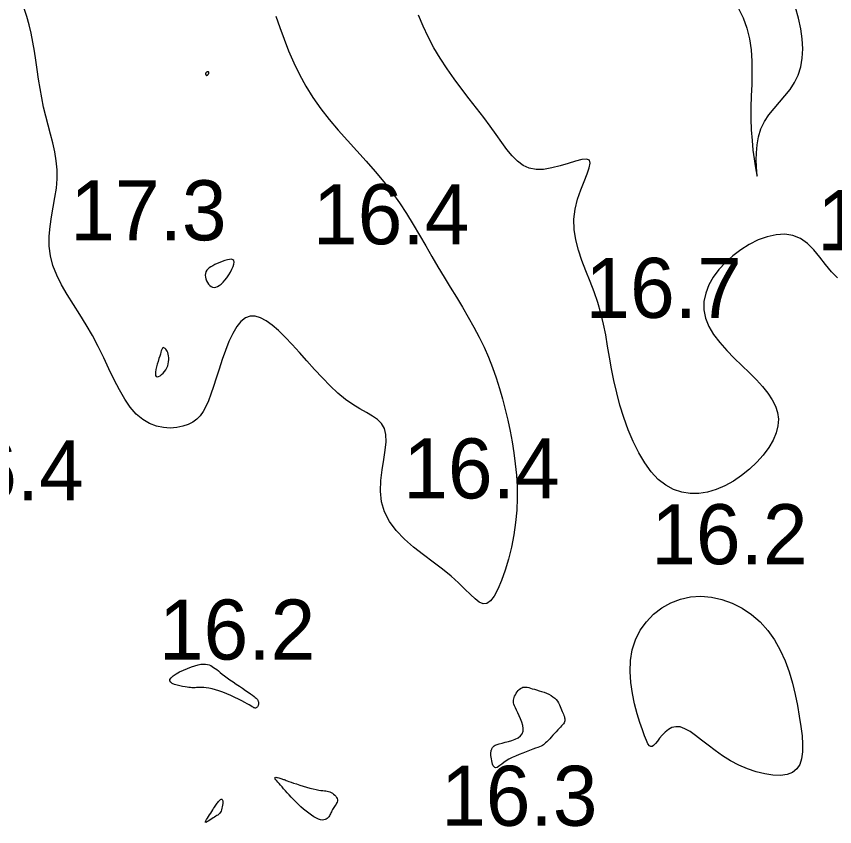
# Model space of a CAD drawing. Extents: x 3040093 to 3056816, y 408076 to 509144.
# Drawn here: x 3046167.1 to 3046235.2, y 434781.5 to 434849 of the extents above; entities that cross this region are included whole.
import ezdxf

# ---------------------------------------------------------------- set-up
doc = ezdxf.new("R2010")
doc.units = 0
doc.layers.add('V-CHAN-CONT-EL17', color=7, linetype='Continuous')
doc.layers.add('V-TOPO-SOUN-0610', color=7, linetype='Continuous')

msp = doc.modelspace()

# ---------------------------------------------------------------- linework, layer by layer
at = {"layer": 'V-CHAN-CONT-EL17'}
for points in [[(3046188.653, 434848.965), (3046188.983, 434848.027), (3046189.338, 434847.064), (3046189.725, 434846.086), (3046190.152, 434845.101), (3046190.625, 434844.119), (3046191.153, 434843.147), (3046191.743, 434842.197), (3046192.398, 434841.273), (3046193.108, 434840.373), (3046193.857, 434839.491), (3046194.63, 434838.624), (3046195.411, 434837.765), (3046196.186, 434836.909), (3046196.938, 434836.05), (3046197.654, 434835.185), (3046198.321, 434834.309), (3046198.944, 434833.423), (3046199.529, 434832.532), (3046200.084, 434831.639), (3046200.616, 434830.746), (3046201.133, 434829.858), (3046201.642, 434828.977), (3046202.15, 434828.108), (3046202.664, 434827.251), (3046203.179, 434826.407), (3046203.69, 434825.57), (3046204.191, 434824.739), (3046204.677, 434823.911), (3046205.143, 434823.083), (3046205.582, 434822.251), (3046205.989, 434821.414), (3046206.361, 434820.568), (3046206.698, 434819.713), (3046207.003, 434818.85), (3046207.279, 434817.979), (3046207.529, 434817.1), (3046207.755, 434816.215), (3046207.96, 434815.323), (3046208.148, 434814.425), (3046208.318, 434813.521), (3046208.467, 434812.609), (3046208.59, 434811.686), (3046208.681, 434810.75), (3046208.735, 434809.799), (3046208.745, 434808.829), (3046208.707, 434807.84), (3046208.614, 434806.828), (3046208.465, 434805.797), (3046208.265, 434804.768), (3046208.023, 434803.773), (3046207.749, 434802.838), (3046207.453, 434801.993), (3046207.142, 434801.267), (3046206.826, 434800.688), (3046206.515, 434800.285), (3046206.214, 434800.078), (3046205.911, 434800.052), (3046205.593, 434800.182), (3046205.243, 434800.445), (3046204.849, 434800.817), (3046204.394, 434801.273), (3046203.865, 434801.79), (3046203.246, 434802.344), (3046202.531, 434802.916), (3046201.749, 434803.505), (3046200.936, 434804.117), (3046200.129, 434804.757), (3046199.365, 434805.43), (3046198.682, 434806.141), (3046198.115, 434806.895), (3046197.701, 434807.697), (3046197.466, 434808.548), (3046197.381, 434809.431), (3046197.408, 434810.323), (3046197.506, 434811.202), (3046197.636, 434812.047), (3046197.76, 434812.835), (3046197.836, 434813.544), (3046197.826, 434814.153), (3046197.699, 434814.648), (3046197.459, 434815.048), (3046197.122, 434815.383), (3046196.7, 434815.68), (3046196.209, 434815.968), (3046195.661, 434816.275), (3046195.071, 434816.628), (3046194.453, 434817.058), (3046193.819, 434817.583), (3046193.177, 434818.189), (3046192.531, 434818.854), (3046191.887, 434819.554), (3046191.25, 434820.268), (3046190.627, 434820.972), (3046190.022, 434821.643), (3046189.44, 434822.26), (3046188.887, 434822.801), (3046188.361, 434823.255), (3046187.863, 434823.61), (3046187.392, 434823.858), (3046186.946, 434823.987), (3046186.525, 434823.987), (3046186.127, 434823.849), (3046185.752, 434823.561), (3046185.399, 434823.122), (3046185.067, 434822.553), (3046184.755, 434821.886), (3046184.462, 434821.15), (3046184.188, 434820.377), (3046183.932, 434819.595), (3046183.692, 434818.836), (3046183.469, 434818.13), (3046183.259, 434817.501), (3046183.054, 434816.95), (3046182.843, 434816.471), (3046182.618, 434816.059), (3046182.367, 434815.709), (3046182.081, 434815.416), (3046181.748, 434815.173), (3046181.36, 434814.976), (3046180.91, 434814.823), (3046180.408, 434814.721), (3046179.866, 434814.682), (3046179.298, 434814.718), (3046178.719, 434814.84), (3046178.14, 434815.058), (3046177.576, 434815.385), (3046177.041, 434815.833), (3046176.543, 434816.406), (3046176.077, 434817.089), (3046175.632, 434817.864), (3046175.2, 434818.708), (3046174.769, 434819.602), (3046174.33, 434820.525), (3046173.873, 434821.457), (3046173.388, 434822.378), (3046172.871, 434823.271), (3046172.336, 434824.136), (3046171.803, 434824.98), (3046171.293, 434825.805), (3046170.827, 434826.618), (3046170.424, 434827.422), (3046170.104, 434828.223), (3046169.889, 434829.026), (3046169.789, 434829.833), (3046169.789, 434830.644), (3046169.863, 434831.455), (3046169.985, 434832.265), (3046170.13, 434833.07), (3046170.274, 434833.868), (3046170.391, 434834.656), (3046170.455, 434835.431), (3046170.448, 434836.193), (3046170.377, 434836.943), (3046170.254, 434837.685), (3046170.093, 434838.423), (3046169.908, 434839.16), (3046169.71, 434839.901), (3046169.513, 434840.649), (3046169.33, 434841.407), (3046169.172, 434842.178), (3046169.034, 434842.958), (3046168.911, 434843.743), (3046168.795, 434844.526), (3046168.682, 434845.303), (3046168.563, 434846.069), (3046168.432, 434846.819), (3046168.284, 434847.548), (3046168.113, 434848.253), (3046167.922, 434848.943), (3046167.715, 434849.627)], [(3046227.149, 434849.664), (3046227.552, 434848.835), (3046227.866, 434847.976), (3046228.081, 434847.084), (3046228.21, 434846.164), (3046228.272, 434845.221), (3046228.284, 434844.265), (3046228.265, 434843.3), (3046228.232, 434842.334), (3046228.204, 434841.375), (3046228.199, 434840.429), (3046228.229, 434839.506), (3046228.291, 434838.628), (3046228.372, 434837.817), (3046228.464, 434837.1), (3046228.557, 434836.5), (3046228.639, 434836.041), (3046228.7, 434835.747), (3046228.732, 434835.643), (3046228.727, 434835.742), (3046228.699, 434836.022), (3046228.666, 434836.448), (3046228.645, 434836.987), (3046228.654, 434837.604), (3046228.71, 434838.266), (3046228.831, 434838.94), (3046229.035, 434839.59), (3046229.331, 434840.193), (3046229.703, 434840.754), (3046230.126, 434841.288), (3046230.575, 434841.81), (3046231.026, 434842.334), (3046231.453, 434842.876), (3046231.833, 434843.45), (3046232.14, 434844.07), (3046232.355, 434844.749), (3046232.478, 434845.481), (3046232.514, 434846.26), (3046232.469, 434847.079), (3046232.349, 434847.929), (3046232.157, 434848.804), (3046231.901, 434849.696)], [(3046235.418, 434827.187), (3046234.908, 434827.7), (3046234.419, 434828.292), (3046233.935, 434828.914), (3046233.437, 434829.516), (3046232.909, 434830.048), (3046232.332, 434830.46), (3046231.696, 434830.714), (3046231.01, 434830.814), (3046230.289, 434830.775), (3046229.548, 434830.612), (3046228.803, 434830.341), (3046228.068, 434829.976), (3046227.359, 434829.533), (3046226.69, 434829.027), (3046226.077, 434828.472), (3046225.532, 434827.877), (3046225.068, 434827.247), (3046224.698, 434826.591), (3046224.434, 434825.914), (3046224.289, 434825.225), (3046224.276, 434824.53), (3046224.407, 434823.835), (3046224.687, 434823.148), (3046225.096, 434822.47), (3046225.606, 434821.804), (3046226.186, 434821.15), (3046226.81, 434820.511), (3046227.449, 434819.889), (3046228.074, 434819.284), (3046228.657, 434818.698), (3046229.173, 434818.133), (3046229.613, 434817.583), (3046229.971, 434817.042), (3046230.239, 434816.504), (3046230.414, 434815.964), (3046230.487, 434815.416), (3046230.454, 434814.853), (3046230.308, 434814.27), (3046230.046, 434813.665), (3046229.679, 434813.047), (3046229.22, 434812.431), (3046228.683, 434811.831), (3046228.082, 434811.261), (3046227.43, 434810.735), (3046226.741, 434810.268), (3046226.029, 434809.873), (3046225.306, 434809.563), (3046224.58, 434809.347), (3046223.856, 434809.231), (3046223.14, 434809.222), (3046222.439, 434809.328), (3046221.759, 434809.554), (3046221.106, 434809.91), (3046220.486, 434810.4), (3046219.903, 434811.028), (3046219.362, 434811.777), (3046218.861, 434812.625), (3046218.404, 434813.552), (3046217.99, 434814.537), (3046217.622, 434815.558), (3046217.3, 434816.593), (3046217.026, 434817.623), (3046216.798, 434818.629), (3046216.606, 434819.61), (3046216.436, 434820.569), (3046216.276, 434821.509), (3046216.112, 434822.433), (3046215.93, 434823.342), (3046215.718, 434824.241), (3046215.462, 434825.131), (3046215.155, 434826.016), (3046214.816, 434826.895), (3046214.469, 434827.769), (3046214.138, 434828.638), (3046213.848, 434829.502), (3046213.623, 434830.362), (3046213.487, 434831.217), (3046213.466, 434832.068), (3046213.572, 434832.912), (3046213.775, 434833.731), (3046214.036, 434834.505), (3046214.312, 434835.214), (3046214.563, 434835.838), (3046214.749, 434836.355), (3046214.829, 434836.747), (3046214.76, 434836.991), (3046214.517, 434837.078), (3046214.117, 434837.036), (3046213.596, 434836.903), (3046212.986, 434836.716), (3046212.319, 434836.515), (3046211.629, 434836.337), (3046210.949, 434836.22), (3046210.312, 434836.202), (3046209.742, 434836.313), (3046209.232, 434836.548), (3046208.765, 434836.893), (3046208.324, 434837.336), (3046207.894, 434837.863), (3046207.458, 434838.461), (3046207, 434839.116), (3046206.504, 434839.816), (3046205.958, 434840.549), (3046205.372, 434841.311), (3046204.759, 434842.099), (3046204.135, 434842.911), (3046203.513, 434843.745), (3046202.908, 434844.598), (3046202.335, 434845.467), (3046201.807, 434846.351), (3046201.335, 434847.247), (3046200.913, 434848.152), (3046200.53, 434849.065)]]:
    msp.add_lwpolyline(points, dxfattribs=at)
for points in [[(3046183.06, 434844.188), (3046183.07, 434844.215), (3046183.078, 434844.241), (3046183.081, 434844.266), (3046183.082, 434844.289), (3046183.078, 434844.309), (3046183.07, 434844.325), (3046183.057, 434844.336), (3046183.039, 434844.343), (3046183.018, 434844.345), (3046182.994, 434844.343), (3046182.969, 434844.337), (3046182.943, 434844.328), (3046182.917, 434844.317), (3046182.893, 434844.305), (3046182.871, 434844.292), (3046182.853, 434844.278), (3046182.838, 434844.264), (3046182.827, 434844.249), (3046182.818, 434844.234), (3046182.812, 434844.218), (3046182.809, 434844.201), (3046182.809, 434844.183), (3046182.81, 434844.165), (3046182.814, 434844.145), (3046182.82, 434844.124), (3046182.827, 434844.105), (3046182.837, 434844.086), (3046182.848, 434844.07), (3046182.861, 434844.057), (3046182.876, 434844.047), (3046182.893, 434844.043), (3046182.912, 434844.044), (3046182.932, 434844.05), (3046182.952, 434844.06), (3046182.973, 434844.075), (3046182.993, 434844.093), (3046183.013, 434844.114), (3046183.031, 434844.137), (3046183.046, 434844.162)], [(3046184.58, 434827.2), (3046184.736, 434827.426), (3046184.879, 434827.661), (3046185.003, 434827.896), (3046185.1, 434828.119), (3046185.165, 434828.321), (3046185.189, 434828.49), (3046185.165, 434828.619), (3046185.089, 434828.697), (3046184.968, 434828.731), (3046184.81, 434828.726), (3046184.623, 434828.69), (3046184.418, 434828.63), (3046184.202, 434828.553), (3046183.985, 434828.465), (3046183.776, 434828.375), (3046183.582, 434828.286), (3046183.405, 434828.199), (3046183.248, 434828.111), (3046183.111, 434828.019), (3046182.997, 434827.921), (3046182.906, 434827.814), (3046182.84, 434827.695), (3046182.8, 434827.562), (3046182.788, 434827.414), (3046182.8, 434827.256), (3046182.836, 434827.095), (3046182.892, 434826.936), (3046182.966, 434826.786), (3046183.056, 434826.652), (3046183.159, 434826.541), (3046183.272, 434826.458), (3046183.395, 434826.409), (3046183.525, 434826.394), (3046183.662, 434826.414), (3046183.804, 434826.466), (3046183.952, 434826.551), (3046184.105, 434826.667), (3046184.261, 434826.815), (3046184.42, 434826.993)], [(3046178.704, 434818.98), (3046178.789, 434818.957), (3046178.896, 434818.977), (3046179.018, 434819.035), (3046179.147, 434819.125), (3046179.276, 434819.24), (3046179.398, 434819.377), (3046179.505, 434819.529), (3046179.591, 434819.692), (3046179.657, 434819.86), (3046179.703, 434820.033), (3046179.731, 434820.205), (3046179.743, 434820.374), (3046179.74, 434820.538), (3046179.723, 434820.691), (3046179.695, 434820.832), (3046179.656, 434820.958), (3046179.608, 434821.068), (3046179.555, 434821.161), (3046179.499, 434821.238), (3046179.442, 434821.298), (3046179.385, 434821.341), (3046179.333, 434821.366), (3046179.287, 434821.374), (3046179.248, 434821.365), (3046179.215, 434821.335), (3046179.186, 434821.285), (3046179.157, 434821.212), (3046179.126, 434821.116), (3046179.091, 434820.993), (3046179.048, 434820.844), (3046178.995, 434820.666), (3046178.931, 434820.459), (3046178.86, 434820.233), (3046178.789, 434819.997), (3046178.725, 434819.763), (3046178.672, 434819.541), (3046178.638, 434819.342), (3046178.628, 434819.175), (3046178.649, 434819.052)], [(3046218.594, 434797.058), (3046218.991, 434797.838), (3046219.497, 434798.546), (3046220.097, 434799.171), (3046220.778, 434799.703), (3046221.526, 434800.13), (3046222.328, 434800.443), (3046223.169, 434800.63), (3046224.037, 434800.683), (3046224.916, 434800.607), (3046225.792, 434800.409), (3046226.651, 434800.095), (3046227.477, 434799.673), (3046228.257, 434799.149), (3046228.975, 434798.53), (3046229.617, 434797.824), (3046230.172, 434797.039), (3046230.646, 434796.19), (3046231.045, 434795.294), (3046231.379, 434794.366), (3046231.656, 434793.424), (3046231.884, 434792.484), (3046232.072, 434791.563), (3046232.228, 434790.676), (3046232.357, 434789.839), (3046232.452, 434789.061), (3046232.501, 434788.349), (3046232.492, 434787.708), (3046232.415, 434787.147), (3046232.259, 434786.673), (3046232.012, 434786.291), (3046231.663, 434786.01), (3046231.206, 434785.834), (3046230.655, 434785.758), (3046230.031, 434785.773), (3046229.352, 434785.874), (3046228.639, 434786.052), (3046227.91, 434786.3), (3046227.186, 434786.611), (3046226.487, 434786.976), (3046225.828, 434787.387), (3046225.211, 434787.824), (3046224.635, 434788.266), (3046224.098, 434788.69), (3046223.6, 434789.076), (3046223.138, 434789.402), (3046222.712, 434789.646), (3046222.319, 434789.787), (3046221.958, 434789.81), (3046221.628, 434789.731), (3046221.329, 434789.574), (3046221.058, 434789.36), (3046220.816, 434789.113), (3046220.601, 434788.856), (3046220.411, 434788.612), (3046220.247, 434788.403), (3046220.105, 434788.251), (3046219.979, 434788.165), (3046219.863, 434788.156), (3046219.749, 434788.23), (3046219.63, 434788.398), (3046219.498, 434788.668), (3046219.346, 434789.048), (3046219.167, 434789.546), (3046218.958, 434790.168), (3046218.736, 434790.894), (3046218.523, 434791.704), (3046218.338, 434792.574), (3046218.204, 434793.482), (3046218.142, 434794.407), (3046218.173, 434795.326), (3046218.319, 434796.216)], [(3046180.897, 434793.165), (3046180.67, 434793.21), (3046180.44, 434793.266), (3046180.225, 434793.334), (3046180.041, 434793.415), (3046179.904, 434793.51), (3046179.832, 434793.62), (3046179.84, 434793.747), (3046179.94, 434793.89), (3046180.12, 434794.046), (3046180.364, 434794.207), (3046180.653, 434794.368), (3046180.971, 434794.522), (3046181.302, 434794.665), (3046181.626, 434794.79), (3046181.929, 434794.89), (3046182.196, 434794.962), (3046182.428, 434795.006), (3046182.63, 434795.026), (3046182.807, 434795.022), (3046182.963, 434794.999), (3046183.105, 434794.958), (3046183.235, 434794.901), (3046183.36, 434794.833), (3046183.483, 434794.753), (3046183.609, 434794.663), (3046183.74, 434794.562), (3046183.881, 434794.451), (3046184.034, 434794.328), (3046184.203, 434794.194), (3046184.392, 434794.048), (3046184.603, 434793.89), (3046184.839, 434793.721), (3046185.093, 434793.544), (3046185.358, 434793.363), (3046185.625, 434793.182), (3046185.886, 434793.006), (3046186.134, 434792.839), (3046186.36, 434792.685), (3046186.557, 434792.547), (3046186.719, 434792.43), (3046186.848, 434792.331), (3046186.948, 434792.248), (3046187.024, 434792.179), (3046187.079, 434792.119), (3046187.119, 434792.068), (3046187.148, 434792.021), (3046187.169, 434791.977), (3046187.187, 434791.932), (3046187.202, 434791.887), (3046187.213, 434791.842), (3046187.22, 434791.797), (3046187.222, 434791.751), (3046187.22, 434791.704), (3046187.212, 434791.657), (3046187.199, 434791.61), (3046187.179, 434791.563), (3046187.154, 434791.517), (3046187.124, 434791.474), (3046187.09, 434791.435), (3046187.052, 434791.403), (3046187.012, 434791.379), (3046186.969, 434791.364), (3046186.925, 434791.36), (3046186.879, 434791.369), (3046186.827, 434791.391), (3046186.763, 434791.427), (3046186.681, 434791.477), (3046186.577, 434791.542), (3046186.446, 434791.623), (3046186.28, 434791.719), (3046186.076, 434791.832), (3046185.829, 434791.961), (3046185.548, 434792.101), (3046185.24, 434792.248), (3046184.914, 434792.396), (3046184.581, 434792.539), (3046184.248, 434792.673), (3046183.926, 434792.792), (3046183.622, 434792.891), (3046183.345, 434792.966), (3046183.094, 434793.019), (3046182.869, 434793.054), (3046182.666, 434793.073), (3046182.486, 434793.08), (3046182.326, 434793.079), (3046182.186, 434793.073), (3046182.063, 434793.065), (3046181.955, 434793.058), (3046181.856, 434793.054), (3046181.761, 434793.054), (3046181.662, 434793.057), (3046181.554, 434793.066), (3046181.429, 434793.08), (3046181.282, 434793.101), (3046181.105, 434793.129)], [(3046206.639, 434787.979), (3046206.661, 434788.031), (3046206.694, 434788.087), (3046206.745, 434788.146), (3046206.82, 434788.206), (3046206.926, 434788.267), (3046207.068, 434788.329), (3046207.253, 434788.39), (3046207.484, 434788.45), (3046207.748, 434788.514), (3046208.029, 434788.585), (3046208.314, 434788.668), (3046208.586, 434788.768), (3046208.83, 434788.89), (3046209.031, 434789.037), (3046209.173, 434789.216), (3046209.246, 434789.427), (3046209.256, 434789.665), (3046209.217, 434789.922), (3046209.139, 434790.188), (3046209.035, 434790.456), (3046208.917, 434790.716), (3046208.797, 434790.962), (3046208.687, 434791.183), (3046208.596, 434791.375), (3046208.526, 434791.539), (3046208.476, 434791.681), (3046208.444, 434791.806), (3046208.431, 434791.92), (3046208.434, 434792.026), (3046208.453, 434792.131), (3046208.486, 434792.24), (3046208.533, 434792.355), (3046208.592, 434792.475), (3046208.663, 434792.596), (3046208.742, 434792.713), (3046208.829, 434792.822), (3046208.923, 434792.919), (3046209.022, 434793), (3046209.124, 434793.061), (3046209.229, 434793.099), (3046209.337, 434793.116), (3046209.452, 434793.114), (3046209.574, 434793.096), (3046209.705, 434793.066), (3046209.849, 434793.025), (3046210.005, 434792.976), (3046210.177, 434792.923), (3046210.364, 434792.868), (3046210.564, 434792.809), (3046210.77, 434792.745), (3046210.978, 434792.676), (3046211.183, 434792.599), (3046211.379, 434792.514), (3046211.562, 434792.418), (3046211.726, 434792.311), (3046211.868, 434792.193), (3046211.99, 434792.063), (3046212.093, 434791.927), (3046212.181, 434791.785), (3046212.257, 434791.64), (3046212.323, 434791.496), (3046212.383, 434791.354), (3046212.439, 434791.217), (3046212.494, 434791.088), (3046212.546, 434790.966), (3046212.594, 434790.851), (3046212.636, 434790.743), (3046212.671, 434790.641), (3046212.697, 434790.545), (3046212.712, 434790.456), (3046212.716, 434790.372), (3046212.705, 434790.293), (3046212.681, 434790.217), (3046212.644, 434790.141), (3046212.592, 434790.062), (3046212.527, 434789.978), (3046212.448, 434789.886), (3046212.355, 434789.784), (3046212.248, 434789.668), (3046212.129, 434789.537), (3046211.999, 434789.395), (3046211.863, 434789.247), (3046211.724, 434789.096), (3046211.586, 434788.947), (3046211.453, 434788.805), (3046211.328, 434788.674), (3046211.215, 434788.559), (3046211.116, 434788.462), (3046211.026, 434788.382), (3046210.937, 434788.314), (3046210.842, 434788.254), (3046210.735, 434788.198), (3046210.608, 434788.141), (3046210.454, 434788.08), (3046210.265, 434788.01), (3046210.038, 434787.929), (3046209.779, 434787.836), (3046209.498, 434787.732), (3046209.202, 434787.619), (3046208.901, 434787.498), (3046208.605, 434787.37), (3046208.323, 434787.237), (3046208.063, 434787.099), (3046207.834, 434786.958), (3046207.633, 434786.82), (3046207.459, 434786.691), (3046207.308, 434786.578), (3046207.178, 434786.486), (3046207.067, 434786.423), (3046206.972, 434786.394), (3046206.889, 434786.405), (3046206.817, 434786.462), (3046206.755, 434786.556), (3046206.702, 434786.679), (3046206.658, 434786.822), (3046206.622, 434786.977), (3046206.595, 434787.134), (3046206.575, 434787.283), (3046206.562, 434787.418), (3046206.556, 434787.529), (3046206.555, 434787.62), (3046206.56, 434787.693), (3046206.568, 434787.752), (3046206.58, 434787.802), (3046206.593, 434787.846), (3046206.608, 434787.888), (3046206.623, 434787.931)], [(3046192.032, 434782.195), (3046191.833, 434782.306), (3046191.623, 434782.442), (3046191.403, 434782.598), (3046191.18, 434782.771), (3046190.955, 434782.956), (3046190.734, 434783.15), (3046190.52, 434783.348), (3046190.317, 434783.546), (3046190.124, 434783.742), (3046189.942, 434783.936), (3046189.77, 434784.125), (3046189.607, 434784.308), (3046189.453, 434784.484), (3046189.308, 434784.65), (3046189.171, 434784.806), (3046189.043, 434784.95), (3046188.925, 434785.082), (3046188.82, 434785.2), (3046188.73, 434785.304), (3046188.659, 434785.393), (3046188.609, 434785.466), (3046188.582, 434785.524), (3046188.582, 434785.564), (3046188.608, 434785.587), (3046188.659, 434785.595), (3046188.727, 434785.591), (3046188.809, 434785.577), (3046188.898, 434785.556), (3046188.989, 434785.53), (3046189.077, 434785.502), (3046189.157, 434785.475), (3046189.226, 434785.45), (3046189.288, 434785.426), (3046189.351, 434785.402), (3046189.421, 434785.374), (3046189.506, 434785.342), (3046189.613, 434785.302), (3046189.749, 434785.254), (3046189.921, 434785.194), (3046190.133, 434785.123), (3046190.378, 434785.042), (3046190.647, 434784.955), (3046190.93, 434784.867), (3046191.218, 434784.782), (3046191.501, 434784.702), (3046191.769, 434784.631), (3046192.013, 434784.575), (3046192.226, 434784.534), (3046192.41, 434784.507), (3046192.569, 434784.488), (3046192.708, 434784.474), (3046192.831, 434784.461), (3046192.943, 434784.445), (3046193.05, 434784.421), (3046193.154, 434784.385), (3046193.259, 434784.334), (3046193.364, 434784.269), (3046193.465, 434784.193), (3046193.557, 434784.108), (3046193.638, 434784.017), (3046193.704, 434783.92), (3046193.752, 434783.822), (3046193.777, 434783.723), (3046193.777, 434783.627), (3046193.757, 434783.533), (3046193.719, 434783.44), (3046193.668, 434783.349), (3046193.608, 434783.259), (3046193.545, 434783.17), (3046193.481, 434783.082), (3046193.422, 434782.994), (3046193.37, 434782.906), (3046193.325, 434782.818), (3046193.284, 434782.731), (3046193.245, 434782.645), (3046193.206, 434782.561), (3046193.165, 434782.478), (3046193.119, 434782.397), (3046193.067, 434782.319), (3046193.006, 434782.243), (3046192.935, 434782.175), (3046192.853, 434782.117), (3046192.757, 434782.073), (3046192.647, 434782.046), (3046192.52, 434782.042), (3046192.376, 434782.063), (3046192.214, 434782.113)], [(3046182.791, 434781.896), (3046182.824, 434781.974), (3046182.881, 434782.079), (3046182.958, 434782.202), (3046183.047, 434782.338), (3046183.143, 434782.48), (3046183.239, 434782.623), (3046183.33, 434782.759), (3046183.411, 434782.884), (3046183.482, 434782.998), (3046183.546, 434783.101), (3046183.604, 434783.196), (3046183.658, 434783.283), (3046183.711, 434783.364), (3046183.764, 434783.44), (3046183.819, 434783.513), (3046183.878, 434783.582), (3046183.94, 434783.645), (3046184.001, 434783.699), (3046184.059, 434783.74), (3046184.114, 434783.764), (3046184.162, 434783.768), (3046184.201, 434783.749), (3046184.229, 434783.703), (3046184.245, 434783.627), (3046184.248, 434783.527), (3046184.242, 434783.41), (3046184.226, 434783.281), (3046184.202, 434783.147), (3046184.171, 434783.015), (3046184.135, 434782.891), (3046184.095, 434782.782), (3046184.051, 434782.691), (3046184.003, 434782.618), (3046183.95, 434782.556), (3046183.89, 434782.503), (3046183.822, 434782.454), (3046183.744, 434782.404), (3046183.655, 434782.349), (3046183.553, 434782.286), (3046183.439, 434782.21), (3046183.318, 434782.128), (3046183.196, 434782.045), (3046183.078, 434781.968), (3046182.973, 434781.904), (3046182.885, 434781.858), (3046182.822, 434781.838), (3046182.789, 434781.849)]]:
    msp.add_lwpolyline(points, close=True, dxfattribs=at)

# ---------------------------------------------------------------- texts
at = {"layer": 'V-TOPO-SOUN-0610'}
for s, p in [('17.3 ', (3046171.543, 434830.31)), ('16.4 ', (3046191.753, 434829.98)), ('16.9 ', (3046233.713, 434829.49)), ('16.7 ', (3046214.423, 434823.85)), ('16.4 ', (3046199.263, 434808.82)), ('16.4 ', (3046159.663, 434808.66)), ('16.2 ', (3046219.903, 434803.34)), ('16.2 ', (3046178.923, 434795.4)), ('16.3 ', (3046202.413, 434781.56))]:
    msp.add_text(s, height=5, dxfattribs=at).set_placement(p)

doc.saveas('drawing.dxf')
